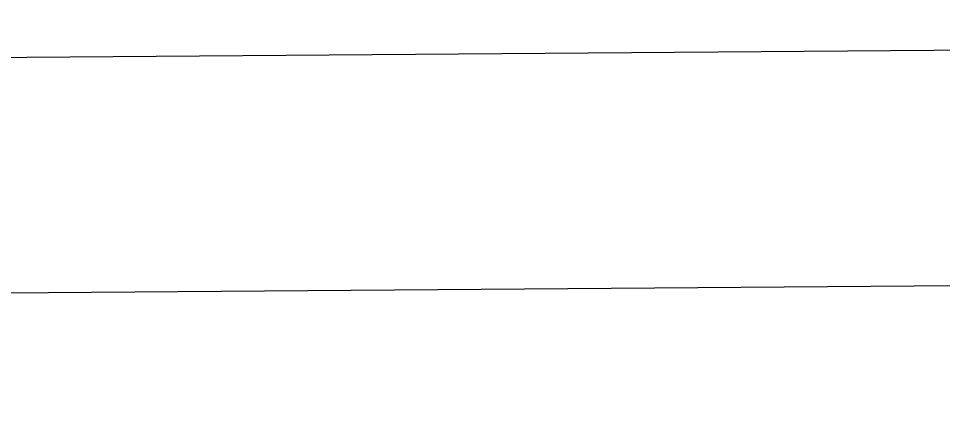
# Model space of a CAD drawing. Extents: x 3540316 to 3578335, y 553172 to 578787.
# Drawn here: x 3564138 to 3566589, y 577134 to 578204 of the extents above; entities that cross this region are included whole.
import ezdxf

# ---------------------------------------------------------------- set-up
doc = ezdxf.new("R2010")
doc.units = 0
doc.layers.add('G-ANNO-NPLT', color=7, linetype='Continuous')
doc.layers.add('V-ANNO-SYMB', color=7, linetype='Continuous')

msp = doc.modelspace()

# ---------------------------------------------------------------- linework, layer by layer
at = {"layer": 'G-ANNO-NPLT'}
msp.add_lwpolyline([(3541086.0480989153, 553754.9809920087), (3577751.6254140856, 554037.6283704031), (3577565.335091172, 578203.5777475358), (3540899.757776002, 577920.9303691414)], close=True, dxfattribs=at)
at = {"layer": 'V-ANNO-SYMB'}
msp.add_lwpolyline([(3543831.281, 554401.208), (3576913.4990000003, 554656.232), (3576736.845, 577572.127), (3543654.626, 577317.102), (3543831.281, 554401.208)], dxfattribs=at)

doc.saveas('drawing.dxf')
